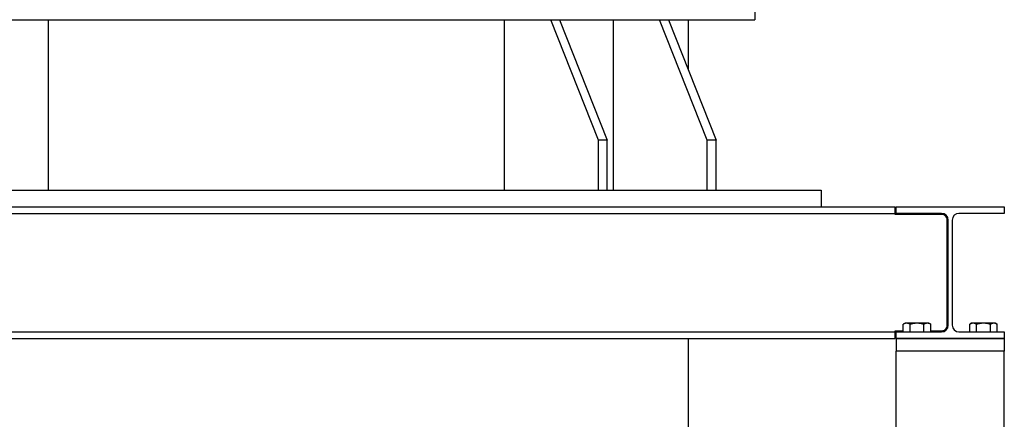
# Model space of a CAD drawing. Header units: inches. Extents: x 36 to 1719, y -84 to 1122.
# Tile 462 of 571: x 1505 to 1564, y 528 to 552. Entities that reach past the tile are written whole.
import ezdxf

# ---------------------------------------------------------------- set-up
doc = ezdxf.new("R2010")
doc.units = ezdxf.units.IN
doc.header["$LTSCALE"] = 48
doc.header["$MEASUREMENT"] = 0
doc.layers.add('Visible (ANSI)', color=7, linetype='Continuous', lineweight=30)

msp = doc.modelspace()

# ---------------------------------------------------------------- linework, layer by layer
at = {"layer": 'Visible (ANSI)'}
for p, q in [((1549.34812, 553.02877), (1549.34812, 552.27877)), ((1504.11413, 552.27877), (1537.08211, 552.27877)), ((1506.89271, 542.02877), (1506.89271, 552.27877)), ((1534.30353, 542.02877), (1534.30353, 552.27877)), ((1539.94885, 545.02877), (1537.08211, 552.27877)), ((1537.08211, 552.27877), (1544.15318, 552.27877)), ((1537.61244, 552.27877), (1540.47918, 545.02877)), ((1540.84426, 552.27877), (1540.84426, 542.02877)), ((1546.48959, 545.02877), (1543.62285, 552.27877)), ((1544.15318, 552.27877), (1547.01992, 545.02877)), ((1544.15318, 552.27877), (1549.34812, 552.27877)), ((1545.34812, 552.27877), (1545.34812, 549.25676)), ((1540.47918, 545.02877), (1539.94885, 545.02877)), ((1539.94885, 542.02877), (1539.94885, 545.02877)), ((1540.47918, 542.02877), (1540.47918, 545.02877)), ((1547.01992, 545.02877), (1546.48959, 545.02877)), ((1546.48959, 542.02877), (1546.48959, 545.02877)), ((1547.01992, 542.02877), (1547.01992, 545.02877)), ((1501.24739, 542.02877), (1539.94885, 542.02877)), ((1539.94885, 542.02877), (1547.01992, 542.02877)), ((1547.01992, 542.02877), (1553.34812, 542.02877)), ((1553.34812, 542.02877), (1553.34812, 541.02877)), ((1483.40812, 541.02877), (1557.78812, 541.02877)), ((1557.78812, 540.62877), (1557.78812, 541.02877)), ((1557.84812, 540.62877), (1557.84812, 541.02877)), ((1557.84812, 541.02877), (1564.34812, 541.02877)), ((1564.34812, 541.02877), (1564.34812, 540.62877)), ((1483.40812, 540.62877), (1557.78812, 540.62877)), ((1557.78812, 540.56877), (1557.78812, 540.62877)), ((1560.57562, 540.56877), (1557.78812, 540.56877)), ((1560.57562, 540.62877), (1557.84812, 540.62877)), ((1564.34812, 540.62877), (1561.62062, 540.62877)), ((1560.91562, 533.89877), (1560.91562, 540.22877)), ((1560.97562, 533.89877), (1560.97562, 540.22877)), ((1561.22062, 540.22877), (1561.22062, 533.89877)), ((1558.37937, 534.02065), (1558.26818, 533.95645)), ((1558.26818, 533.49877), (1558.26818, 533.95645)), ((1558.47566, 534.02065), (1558.37937, 534.02065)), ((1559.09812, 534.02065), (1558.47566, 534.02065)), ((1558.68315, 533.49877), (1558.68315, 533.95645)), ((1559.72058, 534.02065), (1559.09812, 534.02065)), ((1559.51309, 533.49877), (1559.51309, 533.95645)), ((1559.81687, 534.02065), (1559.72058, 534.02065)), ((1559.81687, 534.02065), (1559.92806, 533.95645)), ((1559.92806, 533.49877), (1559.92806, 533.95645)), ((1562.37937, 534.02065), (1562.26818, 533.95645)), ((1562.26818, 533.49877), (1562.26818, 533.95645)), ((1562.47566, 534.02065), (1562.37937, 534.02065)), ((1563.09812, 534.02065), (1562.47566, 534.02065)), ((1562.68315, 533.49877), (1562.68315, 533.95645)), ((1563.72058, 534.02065), (1563.09812, 534.02065)), ((1563.51309, 533.49877), (1563.51309, 533.95645)), ((1563.81687, 534.02065), (1563.72058, 534.02065)), ((1563.81687, 534.02065), (1563.92806, 533.95645)), ((1563.92806, 533.49877), (1563.92806, 533.95645)), ((1483.40812, 533.49877), (1557.78812, 533.49877)), ((1557.78812, 533.55877), (1558.26818, 533.55877)), ((1557.78812, 533.49877), (1557.78812, 533.55877)), ((1557.78812, 533.09877), (1557.78812, 533.49877)), ((1557.84812, 533.09877), (1557.84812, 533.49877)), ((1557.84812, 533.49877), (1560.57562, 533.49877)), ((1559.92806, 533.55877), (1560.57562, 533.55877)), ((1561.62062, 533.49877), (1564.34812, 533.49877)), ((1564.34812, 533.49877), (1564.34812, 533.09877)), ((1483.40812, 533.09877), (1557.78812, 533.09877)), ((1545.34812, 533.09877), (1545.34812, 524.54627)), ((1564.34812, 533.09877), (1557.84812, 533.09877)), ((1557.85062, 533.09877), (1557.85062, 532.34877)), ((1557.85062, 533.09877), (1564.34562, 533.09877)), ((1564.34562, 533.09877), (1564.34562, 532.34877)), ((1564.34812, 532.34877), (1557.84812, 532.34877)), ((1557.84812, 404.10877), (1557.84812, 532.34877)), ((1564.34562, 532.34877), (1557.85062, 532.34877)), ((1564.34812, 404.10877), (1564.34812, 532.34877))]:
    msp.add_line(p, q, dxfattribs=at)
for centre, start, end in [((1560.57562, 540.22877), 0, 90), ((1561.62062, 540.22877), 90, 180), ((1560.57562, 533.89877), 270, 0), ((1561.62062, 533.89877), 180, 270)]:
    msp.add_arc(centre, 0.4, start, end, dxfattribs=at)
for points, knots in [([(1560.91562, 540.22877), (1560.91562, 540.27419), (1560.906, 540.32099), (1560.87033, 540.40426), (1560.84439, 540.44083), (1560.78629, 540.49893), (1560.74963, 540.52421), (1560.68852, 540.55024), (1560.66712, 540.55702), (1560.62259, 540.56628), (1560.59944, 540.56877), (1560.57562, 540.56877)], [1.41817551, 1.41817551, 1.41817551, 1.41817551, 1.76425868, 1.76425868, 2.11034186, 2.11034186, 2.47334644, 2.47334644, 2.65484873, 2.65484873, 2.83635101, 2.83635101, 2.83635101, 2.83635101]), ([(1560.57562, 533.55877), (1560.59944, 533.55877), (1560.62259, 533.56127), (1560.66712, 533.57053), (1560.68852, 533.5773), (1560.74963, 533.60334), (1560.78629, 533.62861), (1560.84439, 533.68671), (1560.87033, 533.72328), (1560.906, 533.80656), (1560.91562, 533.85335), (1560.91562, 533.89877)], [0, 0, 0, 0, 0.18150229, 0.18150229, 0.36300458, 0.36300458, 0.72600916, 0.72600916, 1.07209233, 1.07209233, 1.41817551, 1.41817551, 1.41817551, 1.41817551])]:
    msp.add_open_spline(points, degree=3, knots=knots, dxfattribs=at)
for points in [[(1558.47566, 534.02065), (1558.37937, 534.02065), (1558.26818, 533.95645)], [(1558.68315, 533.95645), (1558.57196, 534.02065), (1558.47566, 534.02065)], [(1559.09812, 534.02065), (1558.90553, 534.02065), (1558.68315, 533.95645)], [(1559.51309, 533.95645), (1559.29071, 534.02065), (1559.09812, 534.02065)], [(1559.72058, 534.02065), (1559.62428, 534.02065), (1559.51309, 533.95645)], [(1559.92806, 533.95645), (1559.81687, 534.02065), (1559.72058, 534.02065)], [(1562.47566, 534.02065), (1562.37937, 534.02065), (1562.26818, 533.95645)], [(1562.68315, 533.95645), (1562.57196, 534.02065), (1562.47566, 534.02065)], [(1563.09812, 534.02065), (1562.90553, 534.02065), (1562.68315, 533.95645)], [(1563.51309, 533.95645), (1563.29071, 534.02065), (1563.09812, 534.02065)], [(1563.72058, 534.02065), (1563.62428, 534.02065), (1563.51309, 533.95645)], [(1563.92806, 533.95645), (1563.81687, 534.02065), (1563.72058, 534.02065)]]:
    msp.add_rational_spline(points, [1, 1.0379548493, 1], degree=2, dxfattribs=at)

doc.saveas('drawing.dxf')
